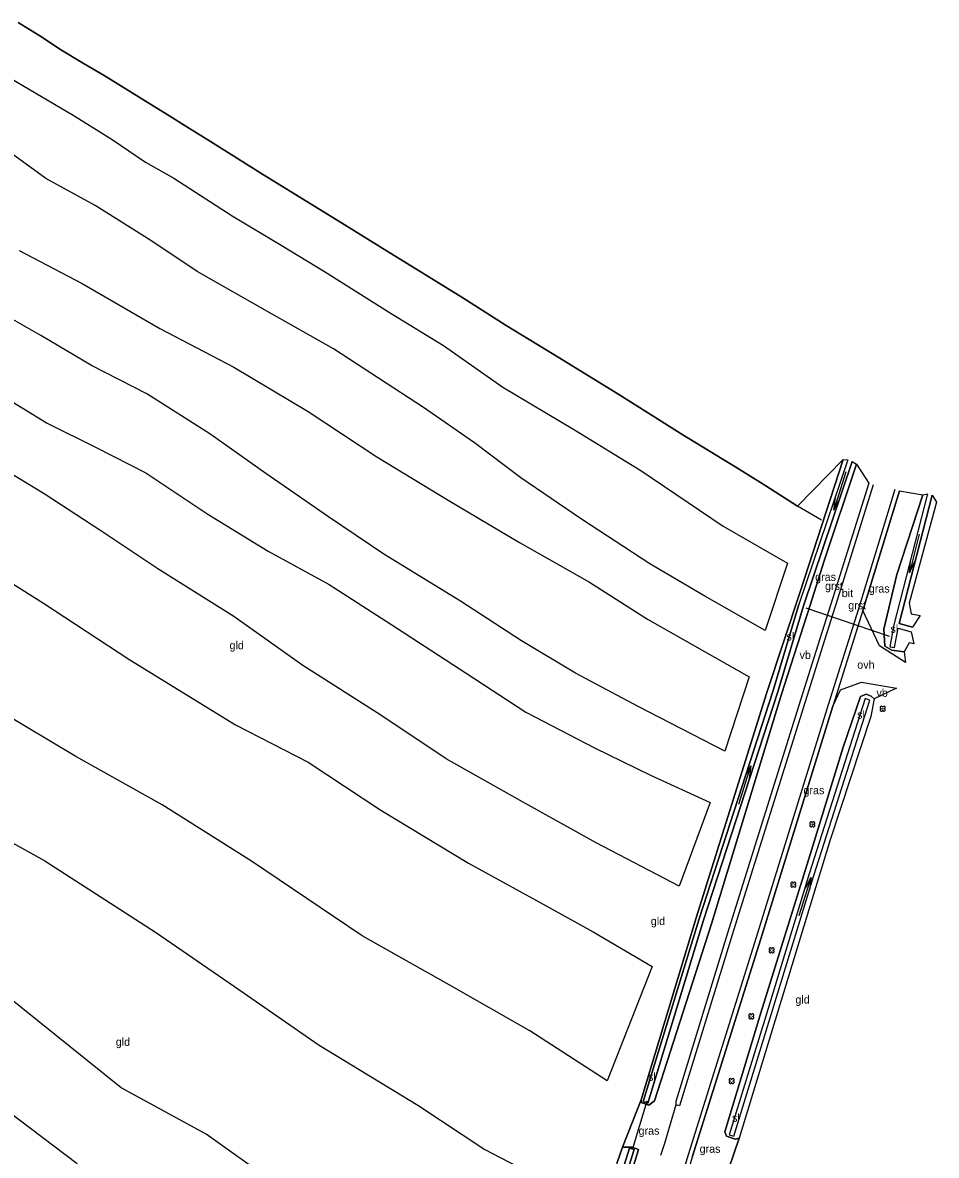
# Model space of a CAD drawing. Extents: x 154825 to 158680, y 370717 to 378075.
# Drawn here: x 155876.6 to 155990.7, y 376911 to 377052.5 of the extents above; entities that cross this region are included whole.
import ezdxf

# ---------------------------------------------------------------- set-up
doc = ezdxf.new("R2010")
doc.units = 0
for name, color, linetype in [('bitumenverharding(vs)', 7, 'Continuous'), ('boom', 7, 'Continuous'), ('cultuurscheiding', 7, 'Continuous'), ('duiker lijn', 7, 'Continuous'), ('grasland_productiegrasl(vs)', 7, 'Continuous'), ('grazige vegetatie(vs)', 7, 'Continuous'), ('groensteenverh(vs)', 7, 'Continuous'), ('hoogteverschillijn', 7, 'Continuous'), ('insteek sloot', 7, 'Continuous'), ('maaiveldlijn algemeen', 7, 'Continuous'), ('maaiveldlijn algemeen - gesloten verharding', 7, 'Continuous'), ('maaiveldlijn algemeen - onverhard', 7, 'Continuous'), ('onverhard(vs)', 7, 'Continuous'), ('Sloot bodem', 7, 'Continuous'), ('sloot(vs)', 7, 'Continuous'), ('stroomrichting  watergangen', 7, 'Continuous'), ('verkeersb_z kabel', 7, 'Continuous'), ('vlak_akkerland', 7, 'Continuous'), ('vlak_Grazige_vegetatie', 7, 'Continuous')]:
    doc.layers.add(name, color=color, linetype=linetype)

msp = doc.modelspace()

# ---------------------------------------------------------------- linework, layer by layer
at = {"layer": 'boom'}
for centre in [(155983.96, 376966.77), (155975.18, 376952.34), (155972.79, 376944.82), (155970.09, 376936.61), (155967.55, 376928.35), (155965.09, 376920.27)]:
    msp.add_circle(centre, 0.006, dxfattribs=at)
for centre, start, end in [((155983.8, 376966.93), 357.075, 272.925), ((155983.8, 376966.62), 87.075, 2.925), ((155984.11, 376966.93), 267.075, 182.925), ((155984.11, 376966.62), 177.075, 92.925), ((155975.02, 376952.5), 357.075, 272.925), ((155975.02, 376952.18), 87.075, 2.925), ((155975.34, 376952.5), 267.075, 182.925), ((155975.34, 376952.18), 177.075, 92.925), ((155972.64, 376944.97), 357.075, 272.925), ((155972.64, 376944.66), 87.075, 2.925), ((155972.95, 376944.97), 267.075, 182.925), ((155972.95, 376944.66), 177.075, 92.925), ((155969.93, 376936.76), 357.075, 272.925), ((155970.25, 376936.76), 267.075, 182.925), ((155969.93, 376936.45), 87.075, 2.925), ((155970.25, 376936.45), 177.075, 92.925), ((155967.39, 376928.51), 357.075, 272.925), ((155967.39, 376928.19), 87.075, 2.925), ((155967.71, 376928.51), 267.075, 182.925), ((155967.71, 376928.19), 177.075, 92.925), ((155964.94, 376920.43), 357.075, 272.925), ((155964.94, 376920.11), 87.075, 2.925), ((155965.25, 376920.43), 267.075, 182.925), ((155965.25, 376920.11), 177.075, 92.925)]:
    msp.add_arc(centre, 0.158, start, end, dxfattribs=at)
at = {"layer": 'cultuurscheiding'}
msp.add_lwpolyline([(155953.81, 376917.95), (155951.48, 376912.04)], dxfattribs=at)
at = {"layer": 'duiker lijn'}
for points in [[(155974.37, 376979.38), (155984.76, 376975.84)], [(155954.51, 376917.75), (155952.7, 376911.68)]]:
    msp.add_lwpolyline(points, dxfattribs=at)
at = {"layer": 'groensteenverh(vs)'}
for points in [[(155982.21, 376994.94), (155977.73, 376980.64), (155976.12, 376975.53), (155973.71, 376967.83), (155964.75, 376939.27), (155958.13, 376917.71), (155958.14, 376917.31)], [(155986.06, 376993.98), (155981.5, 376979.06)], [(155981.5, 376979.06), (155977.72, 376967.09)], [(155977.72, 376967.09), (155968.74, 376938.02), (155960.23, 376910.91), (155956.72, 376899.27), (155951.55, 376882.69), (155945.61, 376863.16), (155937.04, 376835.64), (155934.22, 376826.3), (155933.64, 376826.48)]]:
    msp.add_lwpolyline(points, dxfattribs=at)
at = {"layer": 'hoogteverschillijn'}
for points in [[(155976.3, 376990.34), (155973.34, 376992.09), (155969.38, 376994.63), (155965.83, 376996.83), (155958.8, 377001.13), (155955.52, 377003.19), (155951, 377006.04), (155943.63, 377010.55), (155936.95, 377014.66), (155931.55, 377018.1), (155922.07, 377023.91), (155916.71, 377027.26), (155906.3, 377033.67), (155900.02, 377037.62), (155897.39, 377039.25), (155894.63, 377040.98), (155890.26, 377043.71), (155886.77, 377045.85), (155884.24, 377047.33), (155881.22, 377049.16), (155879.06, 377050.63), (155876.03, 377052.47)], [(155873.33, 377046.52), (155878.21, 377043.67), (155882.9, 377040.92), (155887.77, 377037.89), (155891.9, 377035.03), (155895.44, 377033.05), (155902.74, 377028.36), (155908.85, 377024.67), (155914.27, 377021.37), (155922.59, 377016.14), (155929.14, 377012.13), (155936.53, 377006.94), (155945.47, 377001.61), (155953.76, 376996.54), (155964.06, 376989.6), (155972.06, 376984.96), (155969.28, 376976.55), (155961.76, 376980.84), (155954.9, 376984.89), (155946.36, 376990.47), (155938.78, 376995.6), (155933, 376999.98), (155926.63, 377004.42), (155915.38, 377011.74), (155907.73, 377016.04), (155898.36, 377021.41), (155892.56, 377025.28), (155885.62, 377029.65), (155879.49, 377033), (155871.49, 377038.8)], [(155876.13, 377024.01), (155884.02, 377019.91), (155893.7, 377014.29), (155902.96, 377009.44), (155912.23, 377003.91), (155920.79, 376998.26), (155929.71, 376992.81), (155938.61, 376987.56), (155947.34, 376982.6), (155954.61, 376977.96), (155967.3, 376970.78), (155964.25, 376961.47), (155953.42, 376967.04), (155945.62, 376971.21), (155938.87, 376975.27), (155931.23, 376980.2), (155921.69, 376986.08), (155914.75, 376990.76), (155906.94, 376996.14), (155899.95, 377001.11), (155892.1, 377006.12), (155885.16, 377009.66), (155878.86, 377013.4), (155872.7, 377016.9)], [(155873.37, 377006.29), (155879.62, 377002.46), (155885.77, 376999.41), (155891.95, 376996.25), (155899.68, 376991.07), (155907.25, 376986.44), (155914.85, 376982.3), (155922.54, 376977.33), (155931.95, 376971.21), (155939.42, 376966.35), (155947.97, 376961.88), (155954.95, 376958.5), (155962.43, 376955.05), (155958.54, 376944.63), (155948.17, 376950.02), (155938.97, 376955.15), (155929.47, 376960.54), (155921.31, 376965.99), (155911.54, 376972.19), (155902.96, 376978.29), (155893.45, 376984.24), (155886.23, 376989.09), (155879.25, 376993.63), (155872.66, 376997.6)], [(155870.56, 376985.38), (155879.17, 376979.96), (155889.94, 376972.9), (155903.14, 376964.77), (155912.24, 376960.1), (155921.3, 376954.1), (155932.23, 376947.51), (155940.72, 376942.84), (155947.79, 376938.91), (155955.18, 376934.6), (155949.57, 376920.32), (155939.92, 376926.53), (155929.81, 376932.3), (155918.98, 376938.4), (155905.14, 376947.76), (155893.98, 376954.76), (155883.21, 376960.83), (155873.58, 376966.54)], [(155907.78, 376907.73), (155899.49, 376913.63), (155888.89, 376919.42), (155874.21, 376931.2), (155865.14, 376938.69), (155857.52, 376944.89), (155851.7, 376949.19), (155845.11, 376954.26), (155838.01, 376959.07), (155833.79, 376948.15), (155841.49, 376941.39), (155849.14, 376936.16), (155857.64, 376929.53), (155866.01, 376923.17), (155874.66, 376916.61), (155883.38, 376909.98)], [(155867.66, 376954.27), (155879.33, 376947.79), (155893.15, 376938.86), (155903.02, 376932.07), (155913.61, 376924.74), (155925.93, 376917.25), (155934.27, 376911.71), (155944.34, 376906.47)]]:
    msp.add_lwpolyline(points, dxfattribs=at)
at = {"layer": 'insteek sloot'}
for points in [[(155979.01, 376997.91), (155973.67, 376981.4), (155969.5, 376968.79), (155960.65, 376940.65), (155953.81, 376917.95)], [(155953.81, 376917.95), (155953.79, 376917.59), (155954.76, 376917.27), (155955.48, 376917.82), (155962.59, 376939.91), (155971.33, 376968.58), (155974.91, 376979.72), (155976.66, 376985.26), (155980.69, 376997.34)], [(155987.84, 376974.89), (155987.27, 376975.02), (155986.66, 376973.89), (155985.1, 376974.09), (155984.24, 376974.61), (155984.1, 376976.72), (155985.72, 376983.53), (155988.98, 376993.49)], [(155990.66, 376992.6), (155987.27, 376979.96), (155987.52, 376978.64), (155988.64, 376978.44)], [(155966.02, 376913.14), (155965.52, 376913.01), (155964.45, 376913.41), (155964.26, 376913.93), (155968.74, 376928.78), (155974.9, 376948.58), (155979.04, 376961.99), (155981.2, 376968.29), (155981.89, 376968.59), (155982.51, 376968.35), (155982.89, 376968.01), (155982.48, 376965.8), (155977.42, 376950.41), (155966.02, 376913.14)], [(155951.48, 376912.04), (155950.81, 376910.1), (155944.24, 376887.93), (155932.69, 376850.87), (155927.1, 376832.28), (155925.6, 376832.14), (155908.83, 376834.69), (155899.86, 376836), (155880.29, 376838.49), (155852.58, 376842.4), (155830.69, 376845.17), (155807.49, 376848.44), (155806.69, 376849.7), (155808.97, 376866.31), (155812.21, 376885.55), (155815.22, 376903.44), (155820.87, 376929.02), (155827.55, 376949.9), (155825.68, 376950.6)], [(155804.24, 376845.73), (155806.9, 376846.29), (155830.15, 376843.55), (155852.38, 376840.45), (155880.09, 376836.47), (155886.44, 376835.67), (155900.16, 376833.93), (155910.13, 376832.74), (155924.43, 376829.92), (155927.16, 376829.71), (155928.35, 376830.7), (155929.48, 376833.95), (155934.43, 376850.63), (155938.1, 376861.47), (155945.95, 376887.57), (155952.86, 376909.7), (155953.45, 376911.73), (155952.69, 376912.04), (155951.48, 376912.04)]]:
    msp.add_lwpolyline(points, dxfattribs=at)
at = {"layer": 'maaiveldlijn algemeen'}
msp.add_lwpolyline([(155964.73, 376909.37), (155966.02, 376913.14)], dxfattribs=at)
at = {"layer": 'maaiveldlijn algemeen - gesloten verharding'}
for points in [[(155982.78, 376994.76), (155978.31, 376980.45), (155976.69, 376975.35), (155974.28, 376967.65), (155965.32, 376939.09), (155958.6, 376917.18), (155958.14, 376917.31)], [(155985.48, 376994.16), (155980.92, 376979.24), (155977.15, 376967.28), (155968.17, 376938.2), (155959.66, 376911.08), (155956.15, 376899.44), (155950.98, 376882.87), (155945.03, 376863.33), (155936.47, 376835.82), (155933.64, 376826.48)], [(155958.14, 376917.31), (155956.7, 376912.48), (155956.22, 376910.97)]]:
    msp.add_lwpolyline(points, dxfattribs=at)
at = {"layer": 'maaiveldlijn algemeen - onverhard'}
for points in [[(155986.82, 376972.55), (155983.57, 376974.65), (155981.5, 376979.06)], [(155977.72, 376967.09), (155978.71, 376969.13), (155981.32, 376970.09), (155985.67, 376969.34)]]:
    msp.add_lwpolyline(points, dxfattribs=at)
at = {"layer": 'Sloot bodem'}
for points in [[(155980.16, 376997.66), (155974.07, 376979.64), (155970.85, 376968.88), (155961.6, 376940.36), (155954.63, 376917.53), (155954.06, 376917.71), (155961.03, 376940.53), (155970.28, 376969.06), (155973.49, 376979.81)], [(155979.59, 376997.85), (155973.49, 376979.81)], [(155989.55, 376993.6), (155985.36, 376977.27), (155984.85, 376974.52), (155985.44, 376974.41), (155985.89, 376976.83), (155987.51, 376976.37)], [(155990.13, 376993.45), (155986.02, 376977.43), (155987.67, 376976.95)], [(155973.49, 376979.81), (155970.28, 376969.06)], [(155965.36, 376913.38), (155969.92, 376928.19), (155969.92, 376928.19), (155975.37, 376945.97), (155982.34, 376967.87), (155981.76, 376968.05), (155974.79, 376946.15), (155969.35, 376928.37), (155969.35, 376928.37), (155964.79, 376913.56), (155965.36, 376913.38)], [(155944.87, 376888), (155952.35, 376911.91), (155952.92, 376911.73), (155945.45, 376887.82)]]:
    msp.add_lwpolyline(points, dxfattribs=at)
at = {"layer": 'stroomrichting  watergangen'}
for p, q in [((155979.37, 376996.35), (155977.85, 376991.6)), ((155977.85, 376991.6), (155978.06, 376993.16)), ((155977.87, 376991.61), (155978.6, 376993.01)), ((155988.53, 376988.58), (155987.3, 376983.74)), ((155987.3, 376983.74), (155987.42, 376985.31)), ((155987.31, 376983.75), (155987.97, 376985.19)), ((155966, 376954.88), (155967.48, 376959.64)), ((155967.46, 376959.63), (155966.74, 376958.23)), ((155967.48, 376959.64), (155967.28, 376958.08)), ((155973.52, 376940.95), (155975.01, 376945.72)), ((155974.99, 376945.71), (155974.26, 376944.31)), ((155975.01, 376945.72), (155974.81, 376944.15))]:
    msp.add_line(p, q, dxfattribs=at)
at = {"layer": 'vlak_akkerland'}
msp.add_lwpolyline([(155876.03, 377052.47), (155879.06, 377050.63), (155881.22, 377049.16), (155884.24, 377047.33), (155886.77, 377045.85), (155890.26, 377043.71), (155894.63, 377040.98), (155897.39, 377039.25), (155900.02, 377037.62), (155906.3, 377033.67), (155916.71, 377027.26), (155922.07, 377023.91), (155931.55, 377018.1), (155936.95, 377014.66), (155943.63, 377010.55), (155951, 377006.04), (155955.52, 377003.19), (155958.8, 377001.13), (155965.83, 376996.83), (155969.38, 376994.63), (155973.34, 376992.09), (155979.01, 376997.91), (155973.67, 376981.4), (155969.5, 376968.79), (155960.65, 376940.65), (155953.81, 376917.95), (155951.48, 376912.04), (155950.81, 376910.1)], dxfattribs=at)
at = {"layer": 'vlak_Grazige_vegetatie'}
for points in [[(155954.06, 376917.71), (155954.63, 376917.53), (155961.6, 376940.36), (155970.85, 376968.88), (155974.07, 376979.64), (155980.16, 376997.66), (155980.69, 376997.34), (155976.66, 376985.26), (155974.91, 376979.72), (155971.33, 376968.58), (155962.59, 376939.91), (155955.48, 376917.82), (155954.76, 376917.27), (155953.79, 376917.59), (155953.81, 376917.95), (155960.65, 376940.65), (155969.5, 376968.79), (155973.67, 376981.4), (155979.01, 376997.91), (155979.59, 376997.85), (155973.49, 376979.81), (155970.28, 376969.06), (155961.03, 376940.53)], [(155986.66, 376973.89), (155986.82, 376972.55), (155983.57, 376974.65), (155981.5, 376979.06), (155986.06, 376993.98), (155988.98, 376993.49), (155985.72, 376983.53), (155984.1, 376976.72), (155984.24, 376974.61), (155985.1, 376974.09)], [(155984.85, 376974.52), (155985.44, 376974.41), (155985.89, 376976.83), (155987.51, 376976.37), (155987.84, 376974.89), (155987.27, 376975.02), (155986.66, 376973.89), (155985.1, 376974.09), (155984.24, 376974.61), (155984.1, 376976.72), (155985.72, 376983.53), (155988.98, 376993.49), (155989.55, 376993.6), (155985.36, 376977.27)], [(155988.64, 376978.44), (155987.67, 376976.95), (155986.02, 376977.43), (155990.13, 376993.45), (155990.66, 376992.6), (155987.27, 376979.96), (155987.52, 376978.64)], [(155982.51, 376968.35), (155982.89, 376968.01), (155982.48, 376965.8), (155977.42, 376950.41), (155966.02, 376913.14), (155965.52, 376913.01), (155964.45, 376913.41), (155964.26, 376913.93), (155968.74, 376928.78), (155974.9, 376948.58), (155979.04, 376961.99), (155981.2, 376968.29), (155981.89, 376968.59)], [(155974.79, 376946.15), (155969.35, 376928.37), (155969.35, 376928.37), (155964.79, 376913.56), (155965.36, 376913.38), (155969.92, 376928.19), (155969.92, 376928.19), (155975.37, 376945.97), (155982.34, 376967.87), (155981.76, 376968.05)]]:
    msp.add_lwpolyline(points, close=True, dxfattribs=at)
for points in [[(155952.86, 376909.7), (155953.45, 376911.73), (155952.69, 376912.04), (155951.48, 376912.04), (155953.81, 376917.95), (155953.79, 376917.59), (155954.76, 376917.27), (155955.48, 376917.82), (155962.59, 376939.91), (155971.33, 376968.58), (155974.91, 376979.72), (155976.66, 376985.26), (155980.69, 376997.34), (155982.21, 376994.94), (155977.73, 376980.64), (155976.12, 376975.53), (155973.71, 376967.83), (155964.75, 376939.27), (155958.13, 376917.71), (155958.14, 376917.31), (155956.7, 376912.48), (155956.22, 376910.97)], [(155960.23, 376910.91), (155968.74, 376938.02), (155977.72, 376967.09), (155978.71, 376969.13), (155981.32, 376970.09), (155985.67, 376969.34), (155982.89, 376968.01), (155982.51, 376968.35), (155981.89, 376968.59), (155981.2, 376968.29), (155979.04, 376961.99), (155974.9, 376948.58), (155968.74, 376928.78), (155964.26, 376913.93), (155964.45, 376913.41), (155965.52, 376913.01), (155966.02, 376913.14), (155964.73, 376909.37)], [(155945.45, 376887.82), (155952.92, 376911.73), (155952.35, 376911.91), (155944.87, 376888)], [(155950.81, 376910.1), (155951.48, 376912.04), (155952.69, 376912.04), (155953.45, 376911.73), (155952.86, 376909.7)]]:
    msp.add_lwpolyline(points, dxfattribs=at)

# ---------------------------------------------------------------- texts
at = {"layer": 'bitumenverharding(vs)'}
msp.add_text('bit', height=1, dxfattribs=at).set_placement((155978.85, 376980.72))
at = {"layer": 'grasland_productiegrasl(vs)'}
for p in [(155902.41, 376974.21), (155955.01, 376939.77), (155973.06, 376929.96), (155888.2, 376924.68)]:
    msp.add_text('gld', height=1, dxfattribs=at).set_placement(p)
at = {"layer": 'grazige vegetatie(vs)'}
for p in [(155975.53, 376982.74), (155982.23, 376981.29), (155974.07, 376956.1), (155953.48, 376913.58), (155961.1, 376911.32)]:
    msp.add_text('gras', height=1, dxfattribs=at).set_placement(p)
at = {"layer": 'groensteenverh(vs)'}
for p in [(155976.76, 376981.62), (155979.66, 376979.2)]:
    msp.add_text('grst', height=1, dxfattribs=at).set_placement(p)
at = {"layer": 'onverhard(vs)'}
msp.add_text('ovh', height=1, dxfattribs=at).set_placement((155980.79, 376971.78))
at = {"layer": 'sloot(vs)'}
for p in [(155971.95, 376975.3), (155984.93, 376976.26), (155980.77, 376965.54), (155954.66, 376920.31), (155965.15, 376915.19)]:
    msp.add_text('sl', height=1, dxfattribs=at).set_placement(p)
at = {"layer": 'verkeersb_z kabel'}
for p in [(155973.58, 376973), (155983.18, 376968.27)]:
    msp.add_text('vb', height=1, dxfattribs=at).set_placement(p)

doc.saveas('drawing.dxf')
